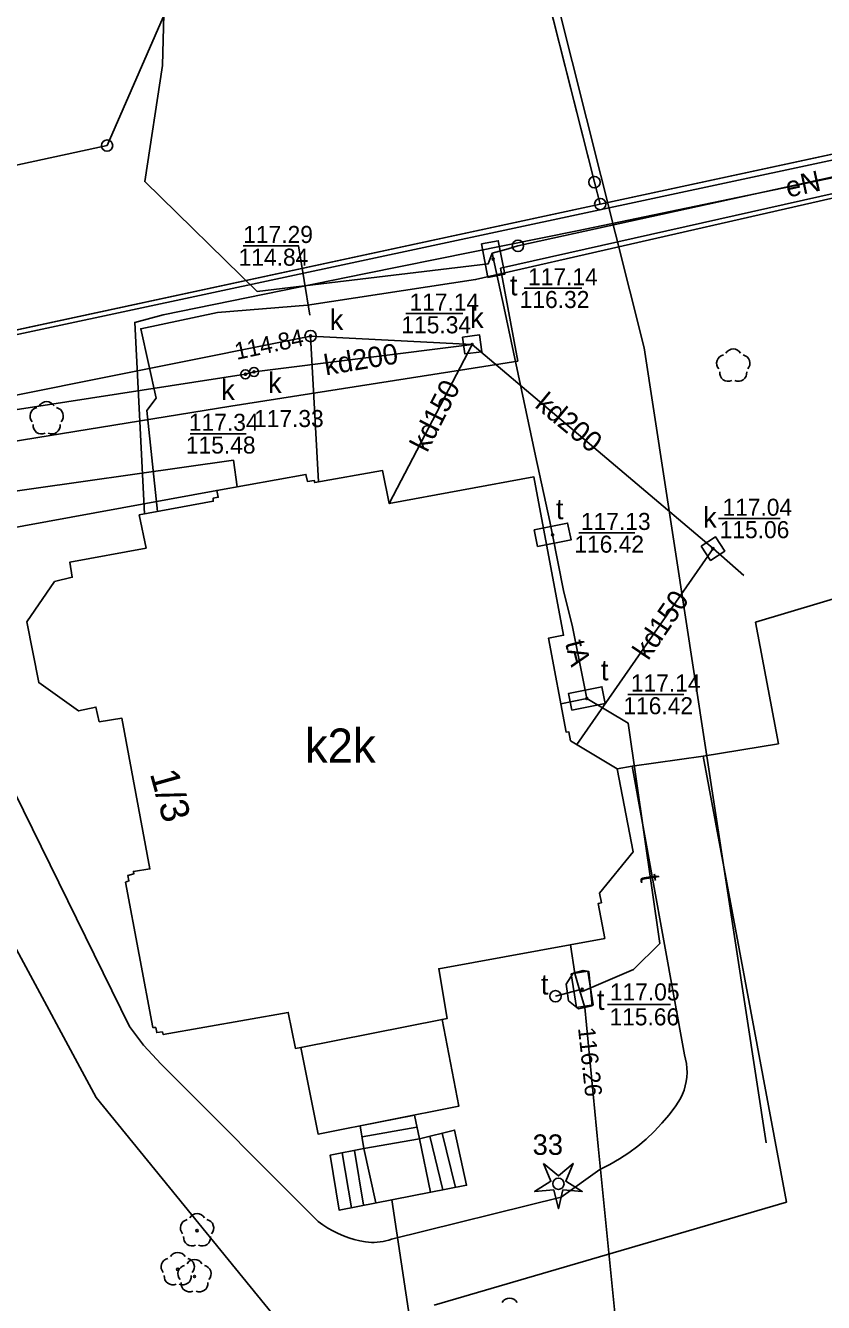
# Model space of a CAD drawing. Extents: x 6434771 to 6436222, y 5663454 to 5664782.
# Drawn here: x 6435174 to 6435209.1, y 5664227.8 to 5664284 of the extents above; entities that cross this region are included whole.
import ezdxf

# ---------------------------------------------------------------- set-up
doc = ezdxf.new("R2010")
doc.units = 0
for name, color, linetype in [('Warstwa 1', 7, 'Continuous'), ('Warstwa 10', 7, 'Continuous'), ('Warstwa 11', 7, 'Continuous'), ('Warstwa 12', 7, 'Continuous'), ('Warstwa 13', 7, 'Continuous'), ('Warstwa 14', 7, 'Continuous'), ('Warstwa 15', 7, 'Continuous'), ('Warstwa 2', 7, 'Continuous'), ('Warstwa 23', 7, 'Continuous'), ('Warstwa 3', 7, 'Continuous'), ('Warstwa 36', 7, 'Continuous'), ('Warstwa 4', 7, 'Continuous'), ('Warstwa 5', 7, 'Continuous'), ('Warstwa 6', 7, 'Continuous'), ('Warstwa 7', 7, 'Continuous'), ('Warstwa 8', 7, 'Continuous'), ('Warstwa 9', 7, 'Continuous')]:
    doc.layers.add(name, color=color, linetype=linetype)

msp = doc.modelspace()

# ---------------------------------------------------------------- linework, layer by layer
at = {"layer": 'Warstwa 1'}
for p, q in [((6435191.106, 5664308.38), (6435199.008, 5664277.12)), ((6435191.106, 5664308.38), (6435199.008, 5664277.12)), ((6435199.266, 5664276.156), (6435235.07, 5664283.87)), ((6435199.266, 5664276.156), (6435235.07, 5664283.87)), ((6435199.008, 5664277.12), (6435199.266, 5664276.156)), ((6435199.008, 5664277.12), (6435199.266, 5664276.156)), ((6435151.139, 5664265.788), (6435199.266, 5664276.156)), ((6435151.139, 5664265.788), (6435199.266, 5664276.156))]:
    msp.add_line(p, q, dxfattribs=at)
msp.add_lwpolyline([(6435182.383, 5664263.559), (6435186.312, 5664264.262), (6435186.378, 5664263.951), (6435186.669, 5664263.997), (6435186.697, 5664263.897), (6435189.684, 5664264.431), (6435189.976, 5664262.977), (6435196.341, 5664264.15), (6435197.647, 5664257.183), (6435196.985, 5664257.051), (6435197.765, 5664252.911), (6435197.885, 5664252.93), (6435197.96, 5664252.539), (6435200.015, 5664251.304), (6435200.711, 5664247.655), (6435199.229, 5664245.833), (6435199.314, 5664245.412), (6435199.174, 5664245.383), (6435199.465, 5664243.84), (6435192.159, 5664242.508), (6435192.532, 5664240.323), (6435192.302, 5664240.276), (6435193.036, 5664236.457), (6435186.841, 5664235.232), (6435186.087, 5664239.041), (6435185.846, 5664239.004), (6435185.535, 5664240.588), (6435180.033, 5664239.614), (6435179.995, 5664239.725), (6435179.744, 5664239.698), (6435179.697, 5664239.919), (6435179.567, 5664239.93), (6435178.374, 5664246.315), (6435178.515, 5664246.374), (6435178.468, 5664246.604), (6435178.729, 5664246.681), (6435178.72, 5664246.791), (6435179.442, 5664246.903), (6435178.202, 5664253.538), (6435177.21, 5664253.38), (6435177.068, 5664254.022), (6435176.305, 5664253.851), (6435174.551, 5664255.103), (6435174.023, 5664257.78), (6435175.244, 5664259.545), (6435176.027, 5664259.736), (6435175.915, 5664260.397), (6435179.272, 5664261.016), (6435178.97, 5664262.48), (6435182.227, 5664263.081), (6435182.229, 5664263.221), (6435182.449, 5664263.258)], close=True, dxfattribs=at)
at = {"layer": 'Warstwa 10'}
for centre in [(6435199.008, 5664277.12), (6435199.266, 5664276.156)]:
    msp.add_circle(centre, 0.25, dxfattribs=at)
at = {"layer": 'Warstwa 11'}
for centre in [(6435181.519, 5664230.985), (6435180.669, 5664229.276), (6435181.405, 5664228.967)]:
    msp.add_circle(centre, 0.05, dxfattribs=at)
for centre, start, end in [((6435181.162, 5664231.101), 102.1471, 221.8529), ((6435181.519, 5664231.36), 30.1471, 149.8529), ((6435181.876, 5664231.101), 318.1471, 77.8529), ((6435181.299, 5664230.682), 174.1471, 293.8529), ((6435181.739, 5664230.682), 246.1471, 5.8529), ((6435180.312, 5664229.392), 102.1471, 221.8529), ((6435180.669, 5664229.651), 30.1471, 149.8529), ((6435181.405, 5664229.342), 30.1471, 149.8529), ((6435181.026, 5664229.392), 318.1471, 77.8529), ((6435181.048, 5664229.083), 102.1471, 221.8529), ((6435181.762, 5664229.083), 318.1471, 77.8529), ((6435180.449, 5664228.973), 174.1471, 293.8529), ((6435180.889, 5664228.973), 246.1471, 5.8529), ((6435181.185, 5664228.664), 174.1471, 293.8529), ((6435181.625, 5664228.664), 246.1471, 5.8529)]:
    msp.add_arc(centre, 0.375, start, end, dxfattribs=at)
at = {"layer": 'Warstwa 12'}
for points in [[(6435225.25, 5664313.21), (6435225.51, 5664311.73), (6435225.96, 5664310.56), (6435228.129, 5664304.31), (6435234.833, 5664286.05), (6435236.023, 5664282.739), (6435233.463, 5664282.199), (6435223.102, 5664280.116), (6435213.057, 5664277.983), (6435210.395, 5664277.494), (6435204.956, 5664276.373), (6435198.245, 5664274.974), (6435188.952, 5664273.105), (6435180.03, 5664271.277), (6435178.773, 5664270.95), (6435179.201, 5664262.523)], [(6435206.567, 5664234.843), (6435201.2, 5664269.832), (6435192.956, 5664302.626), (6435181.792, 5664299.811)], [(6435179.277, 5664299.442), (6435179.767, 5664296.945), (6435180.195, 5664290.139), (6435179.999, 5664282.251), (6435179.217, 5664277.149), (6435184.159, 5664272.309), (6435194.324, 5664273.526), (6435194.502, 5664274.002)], [(6435179.776, 5664262.629), (6435179.305, 5664267.067), (6435179.712, 5664267.612), (6435179.039, 5664270.671), (6435182.418, 5664271.39), (6435186.372, 5664271.712), (6435193.776, 5664272.832), (6435214.243, 5664277.495), (6435227.654, 5664280.873), (6435229.466, 5664280.211), (6435231.484, 5664281.706), (6435235.014, 5664282.534), (6435238.936, 5664283.486)], [(6435149.931, 5664275.104), (6435150.222, 5664275.13), (6435160.671, 5664275.074), (6435177.556, 5664278.73)], [(6435195.643, 5664274.318), (6435195.213, 5664274.191), (6435194.502, 5664274.002)], [(6435194.502, 5664274.002), (6435195.033, 5664271.57), (6435196.421, 5664265.082), (6435197.045, 5664262.188), (6435197.168, 5664261.599), (6435197.65, 5664259.153), (6435198.041, 5664257.559), (6435198.678, 5664254.4)], [(6435149.921, 5664260.212), (6435150.231, 5664260.218), (6435183.119, 5664264.88), (6435183.283, 5664263.72)], [(6435198.678, 5664254.4), (6435197.528, 5664254.168)], [(6435198.678, 5664254.4), (6435200.49, 5664253.318), (6435201.883, 5664243.62), (6435200.729, 5664242.474), (6435198.467, 5664241.502), (6435198.351, 5664241.584)], [(6435198.351, 5664241.584), (6435198.35, 5664241.587), (6435198.14, 5664242.303), (6435197.954, 5664243.564)], [(6435198.351, 5664241.584), (6435197.294, 5664241.296)], [(6435200.938, 5664212.618), (6435200.901, 5664213.438), (6435201.049, 5664214.302), (6435200.748, 5664217.999), (6435200.097, 5664225.464), (6435199.172, 5664234.695), (6435198.59, 5664240.809), (6435198.351, 5664241.584)], [(6435194.746, 5664208.511), (6435194.611, 5664208.829), (6435193.407, 5664211.651), (6435193.15, 5664212.039), (6435193.101, 5664212.446), (6435193.012, 5664212.954), (6435190.094, 5664232.342)]]:
    msp.add_lwpolyline(points, dxfattribs=at)
at = {"layer": 'Warstwa 13'}
for centre, start, end in [((6435205.118, 5664269.409), 30.1471, 149.8529), ((6435204.761, 5664269.15), 102.0477, 221.9513), ((6435205.475, 5664269.15), 318.0487, 77.9523), ((6435204.898, 5664268.731), 174.1984, 293.7229), ((6435205.338, 5664268.731), 246.2771, 5.6877), ((6435174.897, 5664267.09), 30.1471, 149.8529), ((6435174.54, 5664266.831), 102.0477, 221.9513), ((6435175.254, 5664266.831), 318.0487, 77.9523), ((6435174.677, 5664266.412), 174.1984, 293.7229), ((6435175.117, 5664266.412), 246.2771, 5.6877), ((6435195.276, 5664227.639), 30.1471, 149.8529)]:
    msp.add_arc(centre, 0.375, start, end, dxfattribs=at)
at = {"layer": 'Warstwa 14'}
for p, q in [((6435195.917, 5664272.457), (6435198.452, 5664272.457)), ((6435190.709, 5664271.343), (6435193.222, 5664271.343)), ((6435181.219, 5664266.053), (6435183.676, 5664266.053)), ((6435204.47, 5664262.315), (6435207.183, 5664262.315)), ((6435198.316, 5664261.691), (6435200.779, 5664261.691)), ((6435200.474, 5664254.582), (6435202.937, 5664254.582)), ((6435199.589, 5664240.939), (6435202.358, 5664240.939))]:
    msp.add_line(p, q, dxfattribs=at)
msp.add_lwpolyline([(6435183.553, 5664274.319), (6435185.981, 5664274.319), (6435186.481, 5664271.267)], dxfattribs=at)
msp.add_lwpolyline([(6435196.773, 5664233.941), (6435197.42, 5664233.39), (6435198.067, 5664233.941), (6435197.744, 5664233.155), (6435198.468, 5664232.71), (6435197.62, 5664232.775), (6435197.42, 5664231.949), (6435197.22, 5664232.775), (6435196.372, 5664232.71), (6435197.096, 5664233.155)], close=True, dxfattribs=at)
for centre, radius in [((6435194.549, 5664273.737), 0.045), ((6435186.515, 5664270.35), 0.045), ((6435186.515, 5664270.35), 0.045), ((6435193.627, 5664269.981), 0.045), ((6435183.645, 5664268.665), 0.045), ((6435197.168, 5664261.599), 0.045), ((6435204.227, 5664260.994), 0.045), ((6435198.678, 5664254.4), 0.045), ((6435198.466, 5664241.602), 0.045), ((6435198.466, 5664241.602), 0.045), ((6435197.42, 5664233.05), 0.25)]:
    msp.add_circle(centre, radius, dxfattribs=at)
at = {"layer": 'Warstwa 15'}
msp.add_lwpolyline([(6435198.079, 5664242.315), (6435198.508, 5664242.426), (6435198.756, 5664242.39), (6435198.901, 5664240.871), (6435198.307, 5664240.746), (6435197.866, 5664241.098), (6435197.76, 5664241.825)], close=True, dxfattribs=at)
msp.add_circle((6435197.294, 5664241.296), 0.25, dxfattribs=at)
at = {"layer": 'Warstwa 2'}
msp.add_lwpolyline([(6435151.388, 5664265.773), (6435151.788, 5664265.75), (6435235.175, 5664283.592)], dxfattribs=at)
for centre in [(6435177.556, 5664278.73), (6435195.643, 5664274.318)]:
    msp.add_circle(centre, 0.25, dxfattribs=at)
at = {"layer": 'Warstwa 23'}
msp.add_lwpolyline([(6435177.556, 5664278.73), (6435191.6, 5664310.92), (6435220.015, 5664320.681), (6435235.8, 5664326.44)], dxfattribs=at)
at = {"layer": 'Warstwa 3'}
msp.add_lwpolyline([(6435195.643, 5664274.318), (6435229.284, 5664281.683), (6435227.179, 5664325.445)], dxfattribs=at)
at = {"layer": 'Warstwa 36'}
for p, q in [((6435191.198, 5664235.543), (6435188.779, 5664235.117)), ((6435191.308, 5664235.027), (6435188.863, 5664234.597)), ((6435191.789, 5664232.671), (6435191.308, 5664235.027)), ((6435192.341, 5664232.78), (6435191.759, 5664235.139)), ((6435192.895, 5664232.887), (6435192.305, 5664235.273)), ((6435188.31, 5664231.994), (6435187.908, 5664234.411)), ((6435188.849, 5664232.1), (6435188.448, 5664234.516)), ((6435189.383, 5664232.203), (6435188.863, 5664234.597))]:
    msp.add_line(p, q, dxfattribs=at)
msp.add_lwpolyline([(6435191.084, 5664236.07), (6435188.702, 5664235.6), (6435188.863, 5664234.597), (6435187.37, 5664234.305), (6435187.77, 5664231.89), (6435193.384, 5664232.982), (6435192.853, 5664235.409), (6435191.308, 5664235.027), (6435191.084, 5664236.07)], dxfattribs=at)
at = {"layer": 'Warstwa 4'}
for points in [[(6435194.041, 5664274.404), (6435194.777, 5664274.544), (6435195.057, 5664273.07), (6435194.321, 5664272.93)], [(6435193.207, 5664270.304), (6435193.95, 5664270.401), (6435194.047, 5664269.658), (6435193.304, 5664269.561)], [(6435186.312, 5664264.262), (6435186.378, 5664263.951), (6435186.669, 5664263.997), (6435186.697, 5664263.897), (6435189.684, 5664264.431), (6435189.976, 5664262.977), (6435196.341, 5664264.15), (6435197.647, 5664257.183), (6435196.985, 5664257.051), (6435197.765, 5664252.911), (6435197.885, 5664252.93), (6435197.96, 5664252.539), (6435200.015, 5664251.304), (6435200.711, 5664247.655), (6435199.229, 5664245.833), (6435199.314, 5664245.412), (6435199.174, 5664245.383), (6435199.465, 5664243.84), (6435192.159, 5664242.508), (6435192.532, 5664240.323), (6435192.302, 5664240.276), (6435186.087, 5664239.041), (6435185.846, 5664239.004), (6435185.535, 5664240.588), (6435180.033, 5664239.614), (6435179.995, 5664239.725), (6435179.744, 5664239.698), (6435179.697, 5664239.919), (6435179.567, 5664239.93), (6435178.374, 5664246.315), (6435178.515, 5664246.374), (6435178.468, 5664246.604), (6435178.729, 5664246.681), (6435178.72, 5664246.791), (6435179.442, 5664246.903), (6435178.202, 5664253.538), (6435177.21, 5664253.38), (6435177.068, 5664254.022), (6435176.305, 5664253.851), (6435174.551, 5664255.103), (6435174.023, 5664257.78), (6435175.244, 5664259.545), (6435176.027, 5664259.736), (6435175.915, 5664260.397), (6435179.272, 5664261.016), (6435178.97, 5664262.48), (6435182.227, 5664263.081), (6435182.229, 5664263.221), (6435182.449, 5664263.258), (6435182.383, 5664263.559)], [(6435196.508, 5664261.082), (6435196.358, 5664261.817), (6435197.828, 5664262.116), (6435197.978, 5664261.381)], [(6435203.707, 5664261.1), (6435204.333, 5664261.514), (6435204.747, 5664260.888), (6435204.121, 5664260.474)], [(6435198.016, 5664253.885), (6435197.869, 5664254.62), (6435199.34, 5664254.915), (6435199.487, 5664254.18)], [(6435197.979, 5664242.285), (6435198.72, 5664242.401), (6435198.953, 5664240.919), (6435198.212, 5664240.803)]]:
    msp.add_lwpolyline(points, close=True, dxfattribs=at)
for centre, radius in [((6435186.515, 5664270.35), 0.25), ((6435183.645, 5664268.665), 0.2), ((6435184.026, 5664268.77), 0.2)]:
    msp.add_circle(centre, radius, dxfattribs=at)
at = {"layer": 'Warstwa 6'}
for points in [[(6435221.554, 5664320.562), (6435207.583, 5664315.591), (6435206.679, 5664315.252), (6435201.887, 5664313.429), (6435197.337, 5664311.744), (6435190.857, 5664309.353), (6435191.106, 5664308.38), (6435199.008, 5664277.12), (6435199.266, 5664276.156), (6435235.07, 5664283.87)], [(6435191.106, 5664308.38), (6435190.857, 5664309.353), (6435186.686, 5664307.583), (6435152.65, 5664303.075), (6435150.987, 5664302.855), (6435151.139, 5664265.788), (6435199.266, 5664276.156), (6435199.008, 5664277.12)], [(6435252.346, 5664237.168), (6435235.07, 5664283.87), (6435199.266, 5664276.156), (6435151.139, 5664265.788), (6435151.448, 5664195.415), (6435151.806, 5664194.42), (6435152.448, 5664193.743), (6435153.306, 5664193.562), (6435154.317, 5664193.62)]]:
    msp.add_lwpolyline(points, close=True, dxfattribs=at)
for centre in [(6435194.549, 5664273.737), (6435186.515, 5664270.35), (6435193.627, 5664269.981), (6435183.645, 5664268.665), (6435184.026, 5664268.77), (6435197.168, 5664261.599), (6435204.227, 5664260.994), (6435198.678, 5664254.4), (6435198.466, 5664241.602)]:
    msp.add_circle(centre, 0.045, dxfattribs=at)
at = {"layer": 'Warstwa 7'}
for points in [[(6435157.353, 5664264.502), (6435186.515, 5664270.35)], [(6435186.515, 5664270.35), (6435193.627, 5664269.981)], [(6435186.515, 5664270.35), (6435186.865, 5664263.927)], [(6435173.516, 5664267.097), (6435183.645, 5664268.665), (6435184.026, 5664268.77), (6435193.627, 5664269.981)], [(6435193.627, 5664269.981), (6435189.976, 5664262.977)], [(6435193.627, 5664269.981), (6435204.227, 5664260.994)], [(6435204.227, 5664260.994), (6435198.231, 5664252.376)], [(6435204.228, 5664260.994), (6435205.579, 5664259.814)]]:
    msp.add_lwpolyline(points, dxfattribs=at)
at = {"layer": 'Warstwa 8'}
for p, q in [((6435194.872, 5664273.329), (6435213.413, 5664277.495)), ((6435194.872, 5664273.329), (6435195.642, 5664269.249)), ((6435183.008, 5664267.262), (6435195.642, 5664269.249)), ((6435153.919, 5664262.534), (6435183.008, 5664267.262)), ((6435182.383, 5664263.559), (6435186.312, 5664264.262)), ((6435186.312, 5664264.262), (6435186.378, 5664263.951)), ((6435186.378, 5664263.951), (6435186.669, 5664263.997)), ((6435186.669, 5664263.997), (6435186.697, 5664263.897)), ((6435186.697, 5664263.897), (6435189.684, 5664264.431)), ((6435189.684, 5664264.431), (6435189.976, 5664262.977)), ((6435189.976, 5664262.977), (6435196.341, 5664264.15)), ((6435196.341, 5664264.15), (6435197.647, 5664257.183)), ((6435172.851, 5664261.804), (6435182.383, 5664263.559)), ((6435206.094, 5664257.761), (6435218.519, 5664261.451)), ((6435206.094, 5664257.761), (6435207.109, 5664252.398)), ((6435196.985, 5664257.051), (6435197.647, 5664257.183)), ((6435196.985, 5664257.051), (6435197.765, 5664252.911)), ((6435197.765, 5664252.911), (6435197.885, 5664252.93)), ((6435197.885, 5664252.93), (6435197.96, 5664252.539)), ((6435197.96, 5664252.539), (6435200.015, 5664251.304)), ((6435203.792, 5664251.868), (6435207.109, 5664252.398)), ((6435200.667, 5664251.426), (6435203.792, 5664251.868)), ((6435200.015, 5664251.304), (6435200.667, 5664251.426))]:
    msp.add_line(p, q, dxfattribs=at)
at = {"layer": 'Warstwa 9'}
for p, q in [((6435200.667, 5664251.426), (6435203.792, 5664251.868)), ((6435203.792, 5664251.868), (6435207.455, 5664232.232)), ((6435200.667, 5664251.426), (6435202.973, 5664238.717)), ((6435173.502, 5664250.245), (6435178.538, 5664239.973)), ((6435173.363, 5664243.736), (6435177.07, 5664236.84)), ((6435178.538, 5664239.973), (6435179.158, 5664239.145)), ((6435179.158, 5664239.145), (6435179.938, 5664238.305)), ((6435202.973, 5664238.717), (6435203.023, 5664238.526)), ((6435179.938, 5664238.305), (6435186.854, 5664231.381)), ((6435203.023, 5664238.526), (6435203.059, 5664238.333)), ((6435203.059, 5664238.333), (6435203.079, 5664238.137)), ((6435203.047, 5664237.548), (6435203.073, 5664237.743)), ((6435203.073, 5664237.743), (6435203.084, 5664237.94)), ((6435203.079, 5664238.137), (6435203.084, 5664237.94)), ((6435202.88, 5664236.982), (6435202.95, 5664237.166)), ((6435202.95, 5664237.166), (6435203.006, 5664237.355)), ((6435203.006, 5664237.355), (6435203.047, 5664237.548)), ((6435177.07, 5664236.84), (6435185.949, 5664225.961)), ((6435202.294, 5664236.079), (6435202.586, 5664236.471)), ((6435202.586, 5664236.471), (6435202.697, 5664236.634)), ((6435202.697, 5664236.634), (6435202.795, 5664236.804)), ((6435202.795, 5664236.804), (6435202.88, 5664236.982)), ((6435201.979, 5664235.706), (6435202.294, 5664236.079)), ((6435201.288, 5664235.016), (6435201.643, 5664235.351)), ((6435201.643, 5664235.351), (6435201.979, 5664235.706)), ((6435200.913, 5664234.702), (6435201.288, 5664235.016)), ((6435200.112, 5664234.143), (6435200.521, 5664234.411)), ((6435200.521, 5664234.411), (6435200.913, 5664234.702)), ((6435197.548, 5664232.462), (6435199.252, 5664233.681)), ((6435199.252, 5664233.681), (6435199.689, 5664233.9)), ((6435199.689, 5664233.9), (6435200.112, 5664234.143)), ((6435190.075, 5664230.612), (6435197.548, 5664232.462)), ((6435191.95, 5664227.709), (6435207.455, 5664232.232)), ((6435186.854, 5664231.381), (6435187.06, 5664231.233)), ((6435187.06, 5664231.233), (6435187.274, 5664231.096)), ((6435187.274, 5664231.096), (6435187.495, 5664230.97)), ((6435187.495, 5664230.97), (6435187.722, 5664230.857)), ((6435187.722, 5664230.857), (6435187.956, 5664230.757)), ((6435187.956, 5664230.757), (6435188.194, 5664230.669)), ((6435188.194, 5664230.669), (6435188.437, 5664230.595)), ((6435188.437, 5664230.595), (6435188.684, 5664230.534)), ((6435188.684, 5664230.534), (6435188.933, 5664230.486)), ((6435188.933, 5664230.486), (6435189.061, 5664230.473)), ((6435189.061, 5664230.473), (6435189.19, 5664230.467)), ((6435189.19, 5664230.467), (6435189.319, 5664230.468)), ((6435189.319, 5664230.468), (6435189.447, 5664230.476)), ((6435189.447, 5664230.476), (6435189.575, 5664230.49)), ((6435189.575, 5664230.49), (6435189.702, 5664230.51)), ((6435189.702, 5664230.51), (6435189.828, 5664230.538)), ((6435189.828, 5664230.538), (6435189.953, 5664230.572)), ((6435189.953, 5664230.572), (6435190.075, 5664230.612))]:
    msp.add_line(p, q, dxfattribs=at)

# ---------------------------------------------------------------- texts
at = {"layer": 'Warstwa 13'}
for s, rotation, p in [('eN', 12.3301, (6435207.527, 5664276.436)), ('tA', 284.4678, (6435197.707, 5664256.847)), ('t', 278.8643, (6435200.999, 5664246.601))]:
    msp.add_text(s, height=0.9, rotation=rotation, dxfattribs=at).set_placement(p)
at = {"layer": 'Warstwa 14'}
for s, p in [('114.84', (6435183.347, 5664273.444)), ('116.32', (6435195.717, 5664271.582)), ('115.34', (6435190.511, 5664270.468)), ('115.48', (6435181.025, 5664265.178)), ('115.06', (6435204.519, 5664261.454)), ('116.42', (6435198.122, 5664260.816)), ('116.42', (6435200.28, 5664253.707)), ('115.66', (6435199.669, 5664240.017))]:
    msp.add_text(s, height=0.75, dxfattribs=at).set_placement(p)
for s, height, rotation, p in [('114.84', 0.75, 12.0321, (6435183.26, 5664269.298)), ('1/3', 1.25, 285.6538, (6435179.432, 5664251.097)), ('116.26', 0.75, 276.1313, (6435198.284, 5664239.898))]:
    msp.add_text(s, height=height, rotation=rotation, dxfattribs=at).set_placement(p)
at = {"layer": 'Warstwa 15'}
for s, p in [('t', (6435196.647, 5664241.372)), ('33', (6435196.287, 5664234.318))]:
    msp.add_text(s, height=0.9, dxfattribs=at).set_placement(p)
at = {"layer": 'Warstwa 5'}
for s, height, p in [('t', 0.9, (6435195.286, 5664272.136)), ('k', 0.9, (6435187.354, 5664270.613)), ('k', 0.9, (6435193.535, 5664270.696)), ('k', 0.9, (6435184.64, 5664267.845)), ('k', 0.9, (6435182.578, 5664267.534)), ('t', 0.9, (6435197.313, 5664262.288)), ('k', 0.9, (6435203.79, 5664261.918)), ('t', 0.9, (6435199.289, 5664255.198)), ('k2k', 1.5, (6435186.26, 5664251.578)), ('t', 0.9, (6435199.119, 5664240.694))]:
    msp.add_text(s, height=height, dxfattribs=at).set_placement(p)
at = {"layer": 'Warstwa 6'}
for s, p in [('117.29', (6435183.55, 5664274.444)), ('117.14', (6435196.084, 5664272.582)), ('117.14', (6435190.866, 5664271.468)), ('117.34', (6435181.159, 5664266.178)), ('117.33', (6435184.024, 5664266.344)), ('117.04', (6435204.642, 5664262.441)), ('117.13', (6435198.413, 5664261.816)), ('117.14', (6435200.609, 5664254.707)), ('117.05', (6435199.686, 5664241.115))]:
    msp.add_text(s, height=0.75, dxfattribs=at).set_placement(p)
at = {"layer": 'Warstwa 7'}
for s, rotation, p in [('kd200', 9.4882, (6435187.185, 5664268.613)), ('kd150', 63.1686, (6435191.647, 5664265.187)), ('kd200', 320.5069, (6435196.342, 5664267.246)), ('kd150', 55.8691, (6435201.371, 5664256.04))]:
    msp.add_text(s, height=0.9, rotation=rotation, dxfattribs=at).set_placement(p)

doc.saveas('drawing.dxf')
